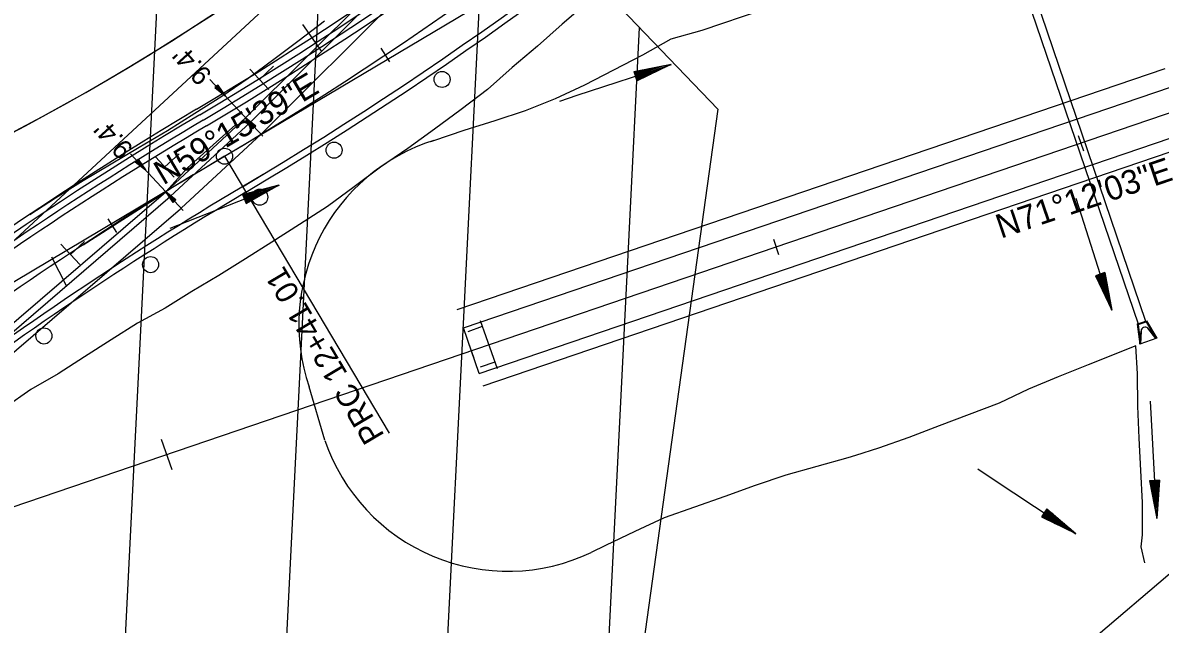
# Model space of a CAD drawing. Extents: x 1300404 to 1323571, y 234004 to 252077.
# Drawn here: x 1311215.6 to 1311569, y 241780.6 to 241967.4 of the extents above; entities that cross this region are included whole.
import ezdxf

# ---------------------------------------------------------------- set-up
doc = ezdxf.new("R2010")
doc.units = 0
for name, color, linetype in [('R_Barrel', 7, 'Continuous'), ('R_Const Limits', 7, 'Continuous'), ('R_FES', 7, 'Continuous'), ('R_Floodway', 7, 'Continuous'), ('R_Flooplain', 7, 'Continuous'), ('R_Flow Arrows', 7, 'Continuous'), ('R_Horz Alg Major Ticks', 7, 'Continuous'), ('R_Horz Alg Minor Ticks', 7, 'Continuous'), ('R_Horz Alg Tangents', 7, 'Continuous'), ('R_Horz Alg Tangents Text', 7, 'Continuous'), ('R_Lane Edge', 7, 'Continuous'), ('R_MOT Proposed', 7, 'Continuous'), ('R_No Plot', 7, 'Continuous'), ('R_Pipe Culvert', 7, 'Continuous'), ('R_Proposed', 7, 'Continuous'), ('R_Shoulder', 7, 'Continuous'), ('R_Temp Widening', 7, 'Continuous'), ('R_Temp Widening Annot', 7, 'Continuous')]:
    doc.layers.add(name, color=color, linetype=linetype)

msp = doc.modelspace()

# ---------------------------------------------------------------- linework, layer by layer
at = {"layer": 'R_Barrel'}
for p, q in [((1311292.05, 241946.63), (1311286.2, 241952.94)), ((1311289.14, 241949.77), (1311293.54, 241953.85)), ((1311262.71, 241919.45), (1311256.86, 241925.76)), ((1311259.8, 241922.59), (1311264.2, 241926.67)), ((1311230.45, 241895.41), (1311234.85, 241899.49)), ((1311233.36, 241892.27), (1311227.51, 241898.58)), ((1311357.69, 241874.92), (1311362.95, 241859.99)), ((1311358.36, 241873.03), (1311353.84, 241871.44)), ((1311362.24, 241862.03), (1311357.72, 241860.44))]:
    msp.add_line(p, q, dxfattribs=at)
at = {"layer": 'R_Const Limits'}
for p, q in [((1311289.67, 241932.75), (1311423.21, 242066)), ((1311264.84, 241909.77), (1311289.65, 241932.73)), ((1311086.31, 241756.33), (1311264.65, 241909.6)), ((1311309.5, 241837.71), (1311304.6, 241854.3))]:
    msp.add_line(p, q, dxfattribs=at)
for points in [[(1311342.42, 241930.55), (1311343.29, 241930.83), (1311352.76, 241934.05), (1311362.33, 241936.99), (1311371.8, 241940.17), (1311381.11, 241943.86), (1311390.22, 241948.13), (1311399.21, 241952.76), (1311408.21, 241957.37), (1311417.07, 241962.35), (1311426.71, 241965.07), (1311521.38, 241997.3)], [(1311561.34, 241867.09), (1311555.89, 241864.86), (1311549.45, 241862.31), (1311546.59, 241861.17), (1311537.3, 241857.41), (1311528.04, 241853.58), (1311518.95, 241849.28), (1311509.6, 241845.69), (1311500.24, 241842.16), (1311490.88, 241838.63), (1311481.46, 241835.27), (1311474.34, 241832.97), (1311471.93, 241832.23), (1311462.27, 241829.59), (1311452.62, 241826.9), (1311443.17, 241823.63), (1311433.76, 241820.22), (1311424.32, 241816.95), (1311414.87, 241813.66), (1311405.77, 241809.36), (1311396.67, 241805.06), (1311392.19, 241802.91)], [(1311564.17, 241799.68), (1311564.17, 241799.68), (1311563.02, 241804.62), (1311563.43, 241808.34), (1311563.44, 241818.36), (1311562.92, 241828.34), (1311562.41, 241838.33), (1311562, 241848.32), (1311561.87, 241858.33), (1311561.34, 241867.09)]]:
    msp.add_lwpolyline(points, dxfattribs=at)
for centre, start, end in [((1311361.4, 241873.63), 107.5688, 198.7991), ((1311366.3, 241857.04), 198.7991, 295.5576)]:
    msp.add_arc(centre, 60, start, end, dxfattribs=at)
at = {"layer": 'R_FES'}
for p, q in [((1311561.78, 241873.83), (1311564.7, 241874.82)), ((1311564.55, 241874.49), (1311564.7, 241874.82)), ((1311564.7, 241874.82), (1311567.86, 241869.41)), ((1311561.78, 241873.83), (1311562.57, 241867.61)), ((1311562.09, 241873.65), (1311561.78, 241873.83)), ((1311562.09, 241873.65), (1311564.55, 241874.49)), ((1311562.09, 241873.65), (1311562.86, 241867.7)), ((1311562.57, 241867.61), (1311562.99, 241871.63)), ((1311562.99, 241871.63), (1311562.86, 241867.7)), ((1311564.55, 241874.49), (1311567.58, 241869.31)), ((1311565.12, 241872.5), (1311567.86, 241869.41)), ((1311567.58, 241869.31), (1311565.12, 241872.5)), ((1311567.86, 241869.41), (1311562.57, 241867.61))]:
    msp.add_line(p, q, dxfattribs=at)
msp.add_arc((1311564.24, 241871.61), 1.25, 45.5035, 179.0343, dxfattribs=at)
at = {"layer": 'R_Floodway'}
for p, q in [((1311236.69, 241559.43), (1311262.41, 242072.8)), ((1311285.47, 241533.99), (1311311.18, 242047.14)), ((1311334.26, 241508.53), (1311359.66, 242015.5)), ((1311382.99, 241481.95), (1311407.24, 241965.92))]:
    msp.add_line(p, q, dxfattribs=at)
msp.add_lwpolyline([(1310244.92, 242890.78), (1310303.34, 242800.73), (1310379.63, 242680.75), (1310490.18, 242568.72), (1310548.96, 242534.3), (1310676.05, 242414.18), (1310731.56, 242362.99), (1310810.26, 242291.28), (1310887.62, 242241.41), (1310974.87, 242195.88), (1311031.59, 242168.82), (1311109.67, 242133.43), (1311173.76, 242108.43), (1311242.66, 242083.18), (1311339.33, 242032.34), (1311351.04, 242024.49), (1311431.54, 241940.59), (1311405.15, 241750.77), (1311416.02, 241677.63), (1311441.14, 241598.94), (1311547.83, 241506.46)], dxfattribs=at)
at = {"layer": 'R_Flooplain'}
msp.add_line((1311459.52, 241700.85), (1312470.12, 242559.7), dxfattribs=at)
at = {"layer": 'R_Flow Arrows'}
for p, q in [((1311405.45, 241952.23), (1311417.06, 241954.55)), ((1311406.42, 241949.35), (1311417.06, 241954.55)), ((1311405.45, 241952.23), (1311406.42, 241949.35)), ((1311283.86, 241914.05), (1311295.32, 241917.04)), ((1311283.86, 241914.05), (1311284.99, 241911.23)), ((1311284.99, 241911.23), (1311295.32, 241917.04)), ((1311551.72, 241889.78), (1311548.83, 241888.82)), ((1311548.83, 241888.82), (1311553.96, 241878.15)), ((1311551.72, 241889.78), (1311553.96, 241878.15)), ((1311568.69, 241825.29), (1311565.66, 241825.09)), ((1311568.69, 241825.29), (1311567.92, 241813.46)), ((1311565.66, 241825.09), (1311567.92, 241813.46)), ((1311533.75, 241816.48), (1311532.1, 241813.93)), ((1311533.75, 241816.48), (1311542.78, 241808.8)), ((1311532.1, 241813.93), (1311542.78, 241808.8))]:
    msp.add_line(p, q, dxfattribs=at)
for points in [[(1311382.43, 241943.07), (1311387.9, 241944.87), (1311417.11, 241954.41)], [(1311405.55, 241951.94), (1311407.77, 241952.69)], [(1311405.64, 241951.65), (1311410.1, 241953.16)], [(1311405.74, 241951.36), (1311411.63, 241953.36), (1311412.42, 241953.62)], [(1311405.84, 241951.08), (1311411.73, 241953.07), (1311414.74, 241954.08)], [(1311406.03, 241950.5), (1311411.92, 241952.49), (1311414.94, 241953.5)], [(1311406.13, 241950.21), (1311412.02, 241952.2), (1311412.81, 241952.47)], [(1311406.23, 241949.92), (1311410.68, 241951.43)], [(1311406.32, 241949.64), (1311408.55, 241950.39)], [(1311261.4, 241903.58), (1311266.76, 241905.7), (1311295.37, 241916.91)], [(1311283.97, 241913.77), (1311286.15, 241914.65)], [(1311284.08, 241913.49), (1311288.44, 241915.25)], [(1311284.2, 241913.21), (1311289.96, 241915.54), (1311290.74, 241915.85)], [(1311284.31, 241912.93), (1311290.08, 241915.25), (1311293.03, 241916.44)], [(1311284.54, 241912.36), (1311290.3, 241914.69), (1311293.26, 241915.87)], [(1311284.65, 241912.08), (1311290.42, 241914.41), (1311291.19, 241914.72)], [(1311284.77, 241911.8), (1311289.12, 241913.56)], [(1311284.88, 241911.52), (1311287.06, 241912.4)], [(1311542.7, 241912.86), (1311544.47, 241907.37), (1311553.82, 241878.1)], [(1311549.12, 241888.92), (1311549.86, 241886.69)], [(1311549.41, 241889.02), (1311550.88, 241884.55)], [(1311549.69, 241889.11), (1311551.65, 241883.21), (1311551.91, 241882.42)], [(1311549.98, 241889.21), (1311551.94, 241883.3), (1311552.93, 241880.28)], [(1311550.56, 241889.4), (1311552.52, 241883.5), (1311553.51, 241880.47)], [(1311550.85, 241889.49), (1311552.8, 241883.59), (1311553.06, 241882.8)], [(1311551.14, 241889.59), (1311552.61, 241885.13)], [(1311551.43, 241889.68), (1311552.17, 241887.45)], [(1311565.82, 241849.9), (1311566.14, 241844.14), (1311567.77, 241813.46)], [(1311512.3, 241828.86), (1311517.11, 241825.69), (1311542.7, 241808.68)], [(1311567.48, 241825.21), (1311567.87, 241819), (1311568.06, 241815.83)], [(1311567.78, 241825.23), (1311568.17, 241819.02), (1311568.22, 241818.19)], [(1311568.08, 241825.25), (1311568.38, 241820.56)], [(1311568.39, 241825.27), (1311568.54, 241822.92)], [(1311565.96, 241825.11), (1311566.11, 241822.77)], [(1311566.26, 241825.13), (1311566.56, 241820.44)], [(1311566.57, 241825.15), (1311566.96, 241818.95), (1311567.01, 241818.12)], [(1311566.87, 241825.17), (1311567.26, 241818.97), (1311567.46, 241815.79)], [(1311532.59, 241814.69), (1311537.81, 241811.31), (1311538.5, 241810.85)], [(1311532.76, 241814.95), (1311537.97, 241811.56), (1311540.64, 241809.82)], [(1311533.09, 241815.46), (1311538.31, 241812.07), (1311540.97, 241810.33)], [(1311533.26, 241815.71), (1311538.47, 241812.33), (1311539.17, 241811.87)], [(1311533.42, 241815.97), (1311537.36, 241813.41)], [(1311533.59, 241816.22), (1311535.56, 241814.94)], [(1311532.26, 241814.18), (1311534.23, 241812.9)], [(1311532.43, 241814.44), (1311536.37, 241811.88)]]:
    msp.add_lwpolyline(points, dxfattribs=at)
at = {"layer": 'R_Horz Alg Major Ticks'}
msp.add_lwpolyline([(1311258.67, 241838.07), (1311261.9, 241828.6)], dxfattribs=at)
msp.add_lwpolyline([(1311258.67, 241838.07), (1311261.9, 241828.6)], dxfattribs=at)
at = {"layer": 'R_Horz Alg Minor Ticks'}
for points in [[(1311543.48, 241932.37), (1311545.09, 241927.64)], [(1311543.48, 241932.37), (1311545.09, 241927.64)], [(1311448.81, 241900.15), (1311450.42, 241895.42)], [(1311448.81, 241900.15), (1311450.42, 241895.42)], [(1311354.14, 241867.92), (1311355.76, 241863.19)], [(1311354.14, 241867.92), (1311355.76, 241863.19)]]:
    msp.add_lwpolyline(points, dxfattribs=at)
at = {"layer": 'R_Horz Alg Tangents'}
msp.add_line((1311176.79, 241866.37), (1311366.68, 242042.15), dxfattribs=at)
msp.add_line((1311176.79, 241866.37), (1311366.68, 242042.15), dxfattribs=at)
at = {"layer": 'R_Lane Edge'}
for p, q in [((1311352.53, 241872.66), (1311572.42, 241947.51)), ((1311357.37, 241858.46), (1311577.25, 241933.31)), ((1311357.37, 241858.46), (1311352.53, 241872.66))]:
    msp.add_line(p, q, dxfattribs=at)
msp.add_arc((1313143.24, 240808.04), 1644.52, 136.45181, 163.89183, dxfattribs=at)
at = {"layer": 'R_MOT Proposed'}
for p, q in [((1311278.31, 241925.93), (1311481.76, 242046.92)), ((1311174.35, 241864.11), (1311278.31, 241925.93))]:
    msp.add_line(p, q, dxfattribs=at)
for points in [[(1311326.82, 241959.45), (1311329.59, 241955.29)], [(1311278.31, 241925.93), (1311329.42, 241839.98)], [(1311242.08, 241906.44), (1311244.79, 241902.24)]]:
    msp.add_lwpolyline(points, dxfattribs=at)
msp.add_circle((1311278.31, 241925.93), 2.5, dxfattribs=at)
for centre, start, end in [((1310692.59, 242910.85), 300.73904, 324.0818), ((1311864.02, 240941.01), 120.73904, 132.78965)]:
    msp.add_arc(centre, 1145.92, start, end, dxfattribs=at)
at = {"layer": 'R_No Plot'}
for p, q in [((1311302.52, 241966.83), (1311308.39, 241958.49)), ((1311229.2, 241885.73), (1311224.66, 241894.61))]:
    msp.add_line(p, q, dxfattribs=at)
for points in [[(1311390.91, 241973.59), (1311383.15, 241966.92), (1311375.51, 241960.07), (1311367.66, 241953.47), (1311359.96, 241946.63), (1311351.77, 241940.48), (1311343.57, 241934.32), (1311335.23, 241928.37), (1311326.81, 241922.51), (1311318.55, 241916.4), (1311310.28, 241910.27), (1311301.63, 241904.76), (1311293.01, 241899.27), (1311284.81, 241894.02), (1311276.52, 241888.92), (1311268.17, 241883.92), (1311259.91, 241878.78), (1311251.31, 241874.13), (1311243.09, 241868.9), (1311234.85, 241863.68), (1311226.67, 241858.39), (1311218.17, 241853.52), (1311210.21, 241847.87)], [(1311217.88, 241907.85), (1311225.8, 241912.98), (1311234.41, 241918.35), (1311243.11, 241923.58), (1311251.84, 241928.75), (1311260.58, 241933.89), (1311269.14, 241939.33), (1311277.51, 241944.59), (1311285.62, 241950.22), (1311293.59, 241956.05), (1311301.49, 241961.98), (1311309.35, 241967.93)], [(1311234.45, 241898.44), (1311251.62, 241909.34), (1311260.09, 241914.9), (1311266.82, 241922.35), (1311281.72, 241935.7)]]:
    msp.add_lwpolyline(points, dxfattribs=at)
for centre in [(1311345.9, 241949.78), (1311312.35, 241927.81), (1311289.24, 241913.22), (1311255.34, 241892.27), (1311222.21, 241870.12)]:
    msp.add_circle(centre, 2.5, dxfattribs=at)
for centre, radius, start, end in [((1310692.59, 242910.85), 1128.92, 300.73904, 324.0818), ((1310692.59, 242910.85), 1130.92, 300.73904, 324.08626), ((1310692.59, 242910.85), 1132.92, 300.73904, 324.0818), ((1310692.59, 242910.85), 1134.92, 300.73904, 324.0818), ((1310692.59, 242910.85), 1156.92, 300.73904, 324.0818), ((1310692.59, 242910.85), 1158.92, 300.73904, 324.0818), ((1311864.02, 240941.01), 1162.92, 120.73904, 130.81889), ((1311864.02, 240941.01), 1160.92, 120.73904, 130.8155), ((1311864.02, 240941.01), 1158.92, 120.73904, 132.7743), ((1311864.02, 240941.01), 1156.92, 120.73904, 132.7743), ((1311864.02, 240941.01), 1134.92, 120.36636, 132.7743), ((1311864.02, 240941.01), 1132.92, 120.73904, 132.7743)]:
    msp.add_arc(centre, radius, start, end, dxfattribs=at)
at = {"layer": 'R_Pipe Culvert'}
for p, q in [((1311526.41, 241978.64), (1311562.05, 241873.92)), ((1311528.77, 241979.45), (1311564.42, 241874.73))]:
    msp.add_line(p, q, dxfattribs=at)
at = {"layer": 'R_Proposed'}
msp.add_line((1310715.59, 241647.91), (1311574.84, 241940.41), dxfattribs=at)
msp.add_line((1310715.59, 241647.91), (1311574.84, 241940.41), dxfattribs=at)
for start in [273.06037, 273.06037, 273.06037, 273.06037, 274.98457, 274.98457, 274.98457, 274.98457]:
    msp.add_arc((1310880.16, 242567.73), 716.2, start, 312.78965, dxfattribs=at)
at = {"layer": 'R_Shoulder'}
for p, q in [((1311350.6, 241878.34), (1311570.49, 241953.19)), ((1311358.66, 241854.67), (1311578.54, 241929.52))]:
    msp.add_line(p, q, dxfattribs=at)
msp.add_arc((1313143.24, 240808.04), 1648.52, 140.49476, 163.89183, dxfattribs=at)
at = {"layer": 'R_Temp Widening'}
for p, q in [((1311284.73, 241937.7), (1311451.2, 242103.82)), ((1311286.14, 241936.29), (1311452.61, 242102.4)), ((1311260.09, 241914.9), (1311284.87, 241937.84)), ((1311261.44, 241913.44), (1311286.25, 241936.4)), ((1311081.74, 241761.64), (1311260.09, 241914.9)), ((1311083.05, 241760.12), (1311261.39, 241913.39))]:
    msp.add_line(p, q, dxfattribs=at)
at = {"layer": 'R_Temp Widening Annot'}
for p, q in [((1311273.8, 241949.73), (1311290.19, 241932.12)), ((1311276.19, 241948.04), (1311275.31, 241947.22)), ((1311275.31, 241947.22), (1311278.48, 241944.7)), ((1311275.39, 241947.29), (1311278.02, 241945.19)), ((1311275.46, 241947.36), (1311277.56, 241945.7)), ((1311275.54, 241947.43), (1311277.1, 241946.18)), ((1311275.61, 241947.5), (1311276.64, 241946.68)), ((1311275.68, 241947.57), (1311276.18, 241947.17)), ((1311275.82, 241947.7), (1311276.18, 241947.17)), ((1311275.9, 241947.76), (1311276.64, 241946.68)), ((1311275.97, 241947.83), (1311277.1, 241946.18)), ((1311276.04, 241947.9), (1311277.56, 241945.7)), ((1311276.12, 241947.97), (1311278.02, 241945.19)), ((1311276.19, 241948.04), (1311278.48, 241944.7)), ((1311287.1, 241934.47), (1311284.87, 241937.84)), ((1311287.99, 241935.28), (1311284.87, 241937.84)), ((1311287.18, 241934.54), (1311285.31, 241937.35)), ((1311287.92, 241935.21), (1311285.31, 241937.35)), ((1311287.84, 241935.14), (1311285.78, 241936.84)), ((1311287.25, 241934.61), (1311285.78, 241936.84)), ((1311287.33, 241934.68), (1311286.22, 241936.34)), ((1311287.77, 241935.08), (1311286.22, 241936.34)), ((1311287.69, 241935.01), (1311286.68, 241935.84)), ((1311287.41, 241934.75), (1311286.68, 241935.84)), ((1311287.1, 241934.47), (1311287.99, 241935.28)), ((1311287.62, 241934.94), (1311287.13, 241935.34)), ((1311287.48, 241934.81), (1311287.13, 241935.34)), ((1311249.08, 241926.72), (1311265.48, 241909.11)), ((1311251.48, 241925.03), (1311250.6, 241924.22)), ((1311250.6, 241924.22), (1311253.76, 241921.7)), ((1311250.67, 241924.28), (1311253.31, 241922.19)), ((1311250.75, 241924.35), (1311252.84, 241922.69)), ((1311250.82, 241924.42), (1311252.39, 241923.18)), ((1311250.89, 241924.49), (1311251.92, 241923.67)), ((1311250.97, 241924.56), (1311251.47, 241924.16)), ((1311251.11, 241924.69), (1311251.47, 241924.16)), ((1311251.18, 241924.76), (1311251.92, 241923.67)), ((1311251.26, 241924.83), (1311252.39, 241923.18)), ((1311251.33, 241924.9), (1311252.84, 241922.69)), ((1311251.4, 241924.97), (1311253.31, 241922.19)), ((1311251.48, 241925.03), (1311253.76, 241921.7)), ((1311262.32, 241911.54), (1311260.09, 241914.9)), ((1311263.21, 241912.34), (1311260.09, 241914.9)), ((1311262.4, 241911.6), (1311260.53, 241914.41)), ((1311263.14, 241912.27), (1311260.53, 241914.41)), ((1311263.06, 241912.21), (1311261, 241913.9)), ((1311262.47, 241911.67), (1311261, 241913.9)), ((1311262.55, 241911.74), (1311261.44, 241913.4)), ((1311262.99, 241912.14), (1311261.44, 241913.4)), ((1311262.91, 241912.07), (1311261.9, 241912.9)), ((1311262.63, 241911.81), (1311261.9, 241912.9)), ((1311262.32, 241911.54), (1311263.21, 241912.34)), ((1311262.84, 241912), (1311262.35, 241912.41)), ((1311262.7, 241911.88), (1311262.35, 241912.41))]:
    msp.add_line(p, q, dxfattribs=at)

# ---------------------------------------------------------------- texts
at = {"layer": 'R_Horz Alg Tangents Text'}
msp.add_text('N71%%d12\'03"E', height=7.5, rotation=18.7991, dxfattribs=at).set_placement((1311519.47, 241900.3))
at = {"layer": 'R_MOT Proposed'}
for s, height, rotation, p in [('N59%%d15\'39"E', 7.5, 30.739, (1311259.3, 241916.82)), ('PRC 12+41.01', 7, 120.739, (1311328.13, 241839.21))]:
    msp.add_text(s, height=height, rotation=rotation, dxfattribs=at).set_placement(p)
at = {"layer": 'R_Temp Widening Annot'}
for p in [(1311274.7, 241951.41), (1311250.27, 241928.46)]:
    msp.add_text("9.4'", height=6, rotation=132.132, dxfattribs=at).set_placement(p)

doc.saveas('drawing.dxf')
